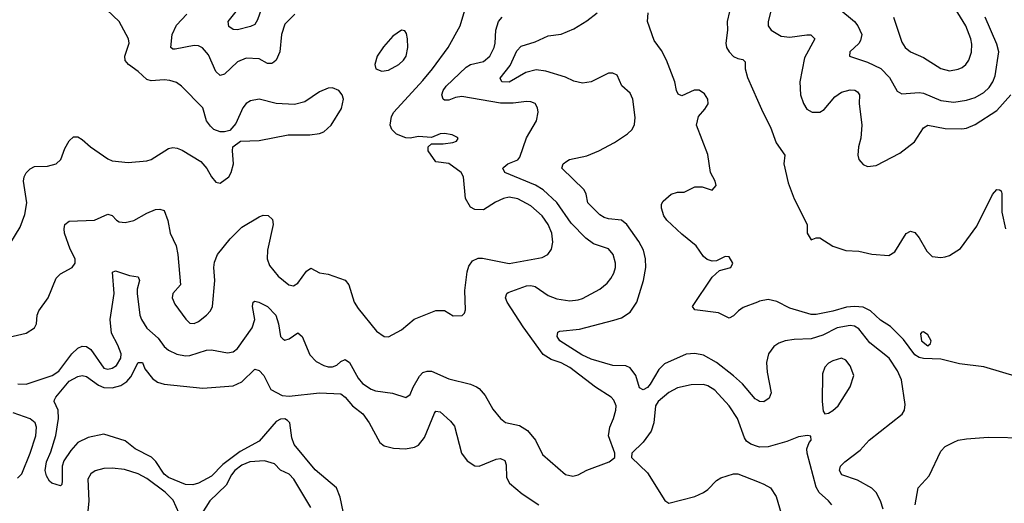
# Model space of a CAD drawing. Header units: inches. Extents: x 1682530 to 1839546, y 640742 to 791647.
# Tile 769 of 923: x 1766581 to 1771145, y 745258 to 747498. Entities that reach past the tile are written whole.
import ezdxf

# ---------------------------------------------------------------- set-up
doc = ezdxf.new("R2010")
doc.units = ezdxf.units.IN
doc.header["$MEASUREMENT"] = 0
doc.layers.add('B7764', color=7, linetype='Continuous')
doc.layers.add('B7774', color=7, linetype='Continuous')

msp = doc.modelspace()

# ---------------------------------------------------------------- linework, layer by layer
at = {"layer": 'B7764', "color": 5}
for points, elevation in [([(1769892.3, 747630), (1769859.6, 747490), (1769861.4, 747450), (1769853.9, 747390), (1769857.6, 747370), (1769869.1, 747349.1), (1769890, 747328.5), (1769910, 747318.3), (1769933.3, 747313.3), (1769943.7, 747303.7), (1769943.2, 747270), (1769953.5, 747230), (1770000, 747125.6)], 580), ([(1766510, 746022.4), (1766610, 746045.4), (1766649.7, 746070), (1766658.7, 746090), (1766661.8, 746130), (1766668.7, 746150), (1766712.6, 746210), (1766750, 746300.7), (1766770, 746320.4), (1766823.7, 746350), (1766838, 746370), (1766837.2, 746390), (1766815.3, 746435.3), (1766788.4, 746510), (1766786.2, 746530), (1766790.7, 746549.3), (1766810, 746565.2), (1766928, 746570), (1766990, 746597.1), (1767010, 746590.4), (1767028.9, 746568.9), (1767041.7, 746561.7), (1767070, 746558.7), (1767110, 746567.4), (1767170, 746602), (1767210, 746618.4), (1767230, 746620.5), (1767250, 746614), (1767267.7, 746567.7), (1767278.3, 746510), (1767306.3, 746450), (1767314.4, 746410), (1767326, 746270), (1767290.3, 746230), (1767286.7, 746210), (1767300, 746180), (1767350.2, 746110.2), (1767370, 746091.7), (1767390, 746090.2), (1767410, 746100.2), (1767446, 746130), (1767465.4, 746150), (1767474.7, 746170), (1767485.4, 746290), (1767480.9, 746350), (1767484.4, 746375.6), (1767497.7, 746410), (1767556.6, 746483.4), (1767610, 746536.9), (1767690, 746585.2), (1767710, 746592.2), (1767731.9, 746591.9), (1767753.1, 746573.1), (1767755.3, 746550), (1767729.2, 746430), (1767728, 746390), (1767739.2, 746359.2), (1767779.5, 746310), (1767828.4, 746270), (1767850, 746264.7), (1767870, 746277.3), (1767910, 746334), (1767930, 746346.4), (1767970, 746325.5), (1768010, 746319.5), (1768090, 746291.8), (1768105.7, 746270), (1768130.4, 746190), (1768150, 746160.5), (1768234.8, 746054.8), (1768270, 746030.3), (1768290, 746028.5), (1768350, 746061.7), (1768409.9, 746110.1), (1768510, 746151.7), (1768550, 746150.4), (1768590, 746126), (1768632.1, 746127.9), (1768642, 746138), (1768646.6, 746153.4), (1768643.5, 746243.5), (1768654.7, 746330), (1768663, 746357), (1768679.3, 746380.7), (1768706.4, 746393.6), (1768726.1, 746393.9), (1768850, 746368), (1769002.7, 746397.3), (1769029.1, 746410.9), (1769045.4, 746434.6), (1769052.7, 746467.3), (1769046.9, 746510), (1769031, 746550), (1769002.7, 746590), (1768950, 746636.6), (1768890, 746668.7), (1768850, 746675.7), (1768823.8, 746670), (1768786.6, 746653.4), (1768730, 746617.6), (1768690, 746618.5), (1768669.8, 746629.8), (1768647, 746670), (1768637.4, 746770), (1768627.8, 746790), (1768570, 746832.7), (1768510, 746840.4), (1768473.6, 746890), (1768474, 746910), (1768490, 746922.8), (1768542.9, 746922.9), (1768588.7, 746930), (1768604.7, 746935.3), (1768612.5, 746947.5), (1768610, 746953.2), (1768585.6, 746965.6), (1768550, 746970.8), (1768530, 746969.6), (1768490, 746951.8), (1768430, 746957.3), (1768390.2, 746949.8), (1768370, 746950.6), (1768327.9, 746967.9), (1768305.3, 746990), (1768297.6, 747010), (1768304.4, 747050), (1768315.5, 747070), (1768450, 747216.6), (1768493.4, 747270), (1768566.6, 747370), (1768622, 747470), (1768657.8, 747590)], 660), ([(1766517.4, 746430), (1766583.3, 746536.7), (1766604.8, 746595.2), (1766614.2, 746650), (1766597.8, 746750), (1766601.1, 746770), (1766611.1, 746788.9), (1766630, 746807.3), (1766650, 746817.5), (1766710, 746820.2), (1766750, 746830.2), (1766770.7, 746850), (1766790, 746901.6), (1766810, 746937), (1766830, 746954.9), (1766850, 746955.3), (1766870, 746943.1), (1766908.9, 746910), (1766990, 746852.9), (1767010, 746844.6), (1767083.8, 746836.2), (1767170, 746844.2), (1767190, 746850.3), (1767270, 746901.1), (1767290, 746905.7), (1767310, 746903.1), (1767333.5, 746893.5), (1767420.9, 746840.9), (1767448.9, 746808.9), (1767470, 746770.8), (1767490, 746746), (1767510, 746740.7), (1767549.4, 746770), (1767561.6, 746790), (1767571.2, 746830), (1767566.6, 746890), (1767569.2, 746910), (1767604.5, 746935.5), (1767690, 746938), (1767824.5, 746964.5), (1767925.2, 746965.2), (1767970, 746970.4), (1767990, 746979.5), (1768024.5, 747010), (1768073.1, 747086.9), (1768080.9, 747130), (1768075.1, 747150), (1768059.3, 747170), (1768030, 747182.9), (1768010, 747180.7), (1767970, 747164.5), (1767902.8, 747117.2), (1767854.4, 747105.6), (1767770, 747109.7), (1767690, 747129.6), (1767650, 747121.6), (1767630, 747109.4), (1767614.9, 747090), (1767582, 747018), (1767554.9, 746985.1), (1767530, 746978), (1767510, 746979.5), (1767481.2, 746990), (1767464.7, 747004.7), (1767447, 747030), (1767429.6, 747090), (1767330.7, 747190.7), (1767307.3, 747207.3), (1767277.3, 747217.3), (1767250, 747219.9), (1767190, 747214.9), (1767170, 747221.1), (1767130, 747258.4), (1767084.7, 747290), (1767070, 747309.7), (1767067.6, 747330), (1767088.3, 747390), (1767085.7, 747410), (1767041.3, 747490), (1766984.7, 747544.7)], 680), ([(1767702.3, 747550), (1767683.1, 747496.9), (1767670, 747475.6), (1767650, 747466.2), (1767590, 747452), (1767570, 747453.5), (1767550, 747466.9), (1767547.6, 747490), (1767584.5, 747535.5)], 640), ([(1770000, 745735.7), (1769990, 745741.6), (1769930.6, 745810.6), (1769890, 745848.1), (1769810, 745910.5), (1769750, 745944.1), (1769710, 745951.9), (1769670, 745948.5), (1769570, 745903.9), (1769542.6, 745877.4), (1769503.8, 745810), (1769490, 745794.4), (1769470, 745783.4), (1769453.4, 745793.4), (1769437.1, 745850), (1769410, 745886), (1769390, 745894.5), (1769330, 745895.5), (1769230, 745924.8), (1769185.7, 745945.7), (1769084.6, 746010), (1769072, 746030), (1769075.6, 746050), (1769085.1, 746054.9), (1769175.5, 746064.5), (1769334.3, 746105.7), (1769370, 746117.7), (1769410, 746143), (1769440.8, 746190), (1769472, 746290), (1769483.7, 746350), (1769481.6, 746390), (1769472.1, 746430), (1769451.3, 746470), (1769395.2, 746550), (1769370, 746569.8), (1769310, 746575.8), (1769290, 746581.4), (1769270, 746594), (1769214, 746650), (1769206.9, 746690), (1769196.4, 746710), (1769094, 746810), (1769099.7, 746830), (1769116.5, 746843.5), (1769129.9, 746850.1), (1769210, 746867.2), (1769264.5, 746890), (1769338.1, 746930), (1769398.3, 746970), (1769419.1, 746990), (1769430, 747012.2), (1769434.2, 747045.7), (1769423.4, 747130), (1769410, 747157.6), (1769371.4, 747191.4), (1769350, 747241), (1769330, 747251.3), (1769310, 747249.8), (1769228.9, 747211.1), (1769190, 747204.3), (1769150, 747213.6), (1769110, 747232.3), (1769019.8, 747259.8), (1768974, 747266), (1768927.1, 747252.9), (1768850, 747209.4), (1768816, 747210), (1768807.2, 747227.3), (1768854.4, 747285.6), (1768885.7, 747354.3), (1768904.4, 747375.6), (1768970, 747395.9), (1769030, 747424.2), (1769090, 747431.2), (1769150, 747455.4), (1769210, 747492.6), (1769258.2, 747530)], 620), ([(1770000, 746189.8), (1769934.7, 746165.3), (1769912.5, 746150), (1769890, 746126.5), (1769870, 746115.2), (1769820, 746140), (1769710, 746154), (1769699.7, 746170), (1769790, 746305.3), (1769824.4, 746335.6), (1769877.2, 746350), (1769886.6, 746370), (1769870, 746399.3), (1769850, 746400.7), (1769810, 746381.6), (1769790, 746379.7), (1769767.2, 746387.2), (1769750, 746401.3), (1769715.6, 746450), (1769650, 746504.3), (1769580.7, 746570), (1769567.1, 746590), (1769554.9, 746625.1), (1769555.9, 746644.1), (1769562.9, 746657.1), (1769600.9, 746690), (1769630, 746698.5), (1769660.1, 746699.9), (1769710, 746723.8), (1769743.4, 746723.4), (1769790, 746708), (1769809.3, 746730), (1769805.1, 746750), (1769783, 746790), (1769770, 746873.2), (1769717.8, 747010), (1769727.5, 747050), (1769756.7, 747083.3), (1769771.7, 747108.3), (1769770.3, 747130), (1769754.8, 747154.8), (1769730, 747172.3), (1769707.7, 747172.3), (1769650, 747145.5), (1769633.3, 747153.3), (1769625.3, 747170), (1769617.5, 747210), (1769579.5, 747310), (1769555.7, 747355.7), (1769522.2, 747402.2), (1769490.8, 747490), (1769493.4, 747530)], 580), ([(1766571.8, 745811.8), (1766610, 745810.1), (1766630, 745815.5), (1766731.3, 745850), (1766762.6, 745870), (1766822, 745950), (1766850, 745976.9), (1766870, 745985.8), (1766890, 745984.7), (1766910.8, 745970.8), (1766970, 745884.6), (1766990, 745879.5), (1767010, 745883.1), (1767030, 745895.5), (1767049.3, 745930), (1767050.7, 745950), (1767036.2, 745990), (1767006.2, 746046.2), (1766999.3, 746110), (1767019.2, 746230), (1767011.6, 746328.4), (1767025.2, 746334.8), (1767090, 746312.8), (1767130, 746307.7), (1767135.6, 746290), (1767125.9, 746250), (1767125.6, 746230), (1767138.2, 746130), (1767145.4, 746110), (1767170, 746069.5), (1767222.8, 746022.8), (1767250, 745984.5), (1767270, 745967.2), (1767308.7, 745948.7), (1767350, 745940.8), (1767370, 745943), (1767447, 745967), (1767470, 745969.4), (1767544.7, 745955.2), (1767570, 745959.6), (1767590, 745975.2), (1767657.8, 746070), (1767670.6, 746110), (1767660.3, 746170), (1767662.9, 746190), (1767670, 746194.6), (1767689.7, 746190.3), (1767730, 746169.3), (1767767.7, 746130), (1767780.5, 746090), (1767789.4, 746030), (1767800, 746020), (1767810, 746013.8), (1767830, 746019.1), (1767870, 746047), (1767890, 746030.5), (1767925.1, 745945.1), (1767955.1, 745915.1), (1767990, 745895.6), (1768010, 745889.3), (1768030, 745890.2), (1768050, 745898), (1768070, 745915.2), (1768090, 745924), (1768110, 745910.2), (1768150, 745837.8), (1768170, 745813), (1768210, 745786.5), (1768230, 745779.2), (1768308.4, 745768.4), (1768370, 745747.2), (1768390, 745761.6), (1768404.2, 745795.8), (1768433.5, 745846.5), (1768450, 745863.2), (1768470, 745870.3), (1768490, 745869.4), (1768570, 745834.3), (1768670.1, 745810.1), (1768697.7, 745797.7), (1768710.1, 745790.1), (1768737.8, 745757.8), (1768774.3, 745694.3), (1768810, 745650.4), (1768832.9, 745632.9), (1768897.5, 745617.5), (1768934.8, 745594.8), (1768972.2, 745550), (1769004.6, 745484.6), (1769110, 745391.4), (1769144.1, 745384.1), (1769170, 745389.2), (1769210, 745411.8), (1769313.2, 745450), (1769339.3, 745470), (1769339.5, 745490), (1769309.8, 745570), (1769315.8, 745610), (1769333.3, 745650), (1769344.4, 745690), (1769344.8, 745710), (1769334.9, 745734.9), (1769322, 745750), (1769250, 745795.3), (1769130, 745886.3), (1769090, 745907.8), (1769043.5, 745923.5), (1769007.1, 745947.1), (1768915.1, 746075.1), (1768840.3, 746190), (1768832, 746210), (1768838, 746230), (1768845.5, 746234.5), (1768930, 746265), (1768950, 746266.8), (1768970, 746262), (1769030, 746220.7), (1769070, 746205), (1769130, 746195.9), (1769170, 746199.7), (1769190, 746206.4), (1769269.9, 746250.1), (1769303.1, 746276.9), (1769321.3, 746298.7), (1769335.4, 746324.6), (1769341.8, 746350), (1769342.6, 746370), (1769332.3, 746410), (1769310, 746437.1), (1769240.6, 746460.6), (1769205.4, 746485.4), (1769136.2, 746556.2), (1769070.6, 746650.6), (1769006.9, 746710), (1768972, 746732), (1768829.7, 746790), (1768820.5, 746810), (1768824.6, 746815.4), (1768842.9, 746830), (1768890, 746849.4), (1768898.6, 746861.4), (1768929.5, 746950.5), (1768976.7, 747030), (1768984, 747070), (1768980.2, 747090), (1768970, 747109.7), (1768950, 747118), (1768930, 747118.7), (1768868.1, 747111.9), (1768810, 747112.1), (1768630, 747143.2), (1768601.5, 747138.5), (1768570, 747125.9), (1768550, 747125.5), (1768543.9, 747130), (1768537.5, 747150), (1768543.6, 747170), (1768556.8, 747190), (1768650, 747278.8), (1768670, 747290.1), (1768730, 747305), (1768759.4, 747330), (1768779.8, 747370), (1768784.8, 747390), (1768787.3, 747450), (1768800.3, 747490), (1768817.4, 747510)], 640), ([(1767856.7, 747523.3), (1767810, 747477.6), (1767793.8, 747430), (1767786.6, 747350), (1767770, 747311.2), (1767758.9, 747301.1), (1767750, 747295.1), (1767730, 747295.5), (1767690, 747316.2), (1767630, 747319.5), (1767590, 747302.9), (1767530, 747245.6), (1767510, 747240.4), (1767490, 747258), (1767455.5, 747335.5), (1767427.9, 747367.9), (1767410, 747376.5), (1767390, 747378.5), (1767302, 747362), (1767290, 747361.3), (1767282, 747370), (1767287.4, 747430), (1767307.7, 747472.3), (1767355.8, 747524.2)], 660), ([(1768079.6, 745219.6), (1768066.7, 745286.7), (1768049.1, 745329.1), (1767950, 745413), (1767852.7, 745530), (1767841.6, 745561.6), (1767832.7, 745630), (1767822.1, 745642.1), (1767810, 745649.2), (1767790, 745647.7), (1767770, 745637), (1767690, 745544.9), (1767601.9, 745498.1), (1767522.9, 745437.1), (1767470, 745383.1), (1767410, 745351.6), (1767382.8, 745342.8), (1767350, 745344.8), (1767270, 745377.6), (1767250, 745392.5), (1767211.5, 745451.5), (1767191.3, 745471.3), (1767116.5, 745510), (1767070, 745547.2), (1766970, 745577.7), (1766897.4, 745562.6), (1766850, 745538.9), (1766817.5, 745502.4), (1766785.6, 745454.4), (1766777.4, 745430), (1766777.4, 745362.6), (1766775.4, 745344.6), (1766770, 745339.5), (1766730, 745351.1), (1766719.6, 745359.6), (1766704.4, 745384.4), (1766699.2, 745410), (1766705, 745450), (1766724.4, 745495.6), (1766747.7, 745572.3), (1766761.1, 745650), (1766758.6, 745690), (1766741.2, 745730), (1766742.8, 745737.2), (1766748.3, 745750), (1766810, 745823.9), (1766850, 745846), (1766870, 745850.1), (1766890, 745845.4), (1766945.4, 745805.4), (1766970, 745794.8), (1767010, 745792.1), (1767050, 745803.8), (1767077.7, 745822.3), (1767096.5, 745843.5), (1767130, 745910.4), (1767150, 745910.5), (1767161.5, 745881.5), (1767196.5, 745836.5), (1767219.6, 745819.6), (1767250, 745809.3), (1767430, 745791.8), (1767570, 745801.7), (1767610, 745820.8), (1767670, 745879.2), (1767690, 745872.3), (1767712.2, 745850), (1767745.4, 745785.4), (1767796.6, 745756.6), (1767830, 745753.7), (1767970, 745769.6), (1768070, 745764.7), (1768089.7, 745749.7), (1768123.3, 745710), (1768171.8, 745671.8), (1768200.7, 745630), (1768250, 745539.6), (1768270, 745524.7), (1768312.9, 745512.9), (1768369.1, 745510.9), (1768410, 745518.2), (1768430, 745526.7), (1768457.7, 745562.3), (1768503.9, 745676.1), (1768510, 745684.9), (1768530, 745680.9), (1768578.3, 745638.3), (1768595.4, 745615.4), (1768628.7, 745490), (1768655.2, 745455.2), (1768690, 745431.3), (1768710, 745429.3), (1768790, 745462.3), (1768810, 745464.7), (1768830, 745456), (1768836, 745436), (1768837.8, 745377.8), (1768851, 745351), (1768910, 745300.9), (1768986.7, 745250)], 620), ([(1770000, 745521.1), (1769970, 745531.1), (1769950, 745546.3), (1769940.4, 745560.4), (1769908.1, 745650), (1769868.8, 745710), (1769802.5, 745782.5), (1769770, 745802.3), (1769750, 745807.8), (1769692.9, 745807.2), (1769630, 745792.2), (1769590, 745771.6), (1769540.6, 745730), (1769527.5, 745710), (1769519.8, 745630), (1769507.9, 745592.1), (1769470, 745540.4), (1769418.8, 745490), (1769417.3, 745470), (1769490, 745399.5), (1769570.6, 745270.6), (1769590, 745258.8), (1769710, 745288.7), (1769750, 745307.2), (1769770, 745321.7), (1769810, 745363.1), (1769830, 745376.5), (1769890, 745394.9), (1769910, 745393.7), (1770000, 745358.1)], 640), ([(1766570, 745373.6), (1766590, 745393.7), (1766629.2, 745490), (1766655.2, 745570), (1766659.3, 745610), (1766651.8, 745630), (1766628.5, 745648.5), (1766550, 745677.2)], 640), ([(1767930, 745238), (1767851, 745370), (1767830, 745393.3), (1767790, 745411.3), (1767761.3, 745441.3), (1767714.9, 745454.9), (1767647.8, 745450), (1767610, 745434.6), (1767577.7, 745410), (1767562.5, 745390), (1767538.5, 745341.5), (1767462.7, 745270), (1767395.1, 745164.9)], 640), ([(1767320.1, 745210), (1767291.8, 745271.8), (1767255, 745310), (1767170, 745373), (1767130, 745395), (1767066.2, 745413.8), (1767010, 745420.3), (1766970, 745419.3), (1766931.3, 745408.7), (1766910, 745393.6), (1766896.9, 745370), (1766901, 745270), (1766893.9, 745190)], 640)]:
    msp.add_lwpolyline(points, dxfattribs=dict(at, elevation=elevation))
at = {"layer": 'B7764', "color": 5, "elevation": 680}
msp.add_lwpolyline([(1768350, 747449.5), (1768310, 747421.6), (1768266.9, 747373.1), (1768237, 747330), (1768226.4, 747290), (1768230.8, 747270), (1768259.5, 747259.5), (1768290, 747264.4), (1768338, 747290), (1768359.7, 747310), (1768372.7, 747330), (1768380.4, 747370), (1768378.9, 747410), (1768374, 747434), (1768366.6, 747446.6)], close=True, dxfattribs=at)
at = {"layer": 'B7774', "color": 5}
for points, elevation in [([(1770065.3, 747550), (1770050.1, 747490.1), (1770050.7, 747470), (1770063.7, 747450), (1770110, 747422.7), (1770150, 747416.9), (1770228.6, 747428.6), (1770247.5, 747427.5), (1770266.7, 747410), (1770218.2, 747321.8), (1770196.6, 747210), (1770200.5, 747150), (1770213.4, 747110), (1770230, 747084.5), (1770254, 747070), (1770290, 747069.5), (1770310, 747081.5), (1770359.7, 747140.3), (1770390, 747162.3), (1770430, 747173.4), (1770452.5, 747172.5), (1770464.8, 747164.8), (1770472.8, 747150), (1770471.7, 747110), (1770483.5, 747010), (1770479.3, 746950), (1770469.1, 746909.1), (1770465.5, 746870), (1770470.2, 746850.2), (1770479, 746839), (1770490, 746827.4), (1770510, 746818.5), (1770550, 746822.6), (1770660.2, 746879.8), (1770728.3, 746931.7), (1770770, 746998), (1770790, 747009.3), (1770870, 746994.8), (1770947.7, 746992.3), (1770970, 746995.5), (1771010, 747012.4), (1771110, 747077.2), (1771174.6, 747150)], 620), ([(1770378, 747550), (1770450.6, 747490.6), (1770466.3, 747470), (1770483.5, 747430), (1770478.7, 747401.3), (1770470, 747388.2), (1770428.4, 747350), (1770427.7, 747330), (1770510, 747301.1), (1770572.5, 747272.5), (1770612.3, 747230), (1770647.8, 747167.8), (1770670, 747154.3), (1770750, 747161.3), (1770770, 747157.7), (1770850, 747123.6), (1770910, 747116.2), (1770970, 747125.9), (1771010, 747137.9), (1771050, 747160.5), (1771075.2, 747184.8), (1771091.7, 747210), (1771101.8, 747238.2), (1771119.2, 747350), (1771110, 747384.2), (1771056.2, 747510)], 640), ([(1770630.3, 747510), (1770670, 747394), (1770685.3, 747370), (1770710.5, 747350), (1770770, 747322.4), (1770850, 747272.4), (1770890, 747262), (1770930, 747268.3), (1770950, 747277.3), (1770966.6, 747290), (1770980.4, 747310), (1770992.1, 747347.9), (1770994.6, 747385.4), (1770989.8, 747410), (1770966.2, 747470), (1770916.4, 747550)], 660), ([(1770000, 747125.6), (1770024.8, 747070), (1770060.5, 747000.5), (1770087.1, 746927.1), (1770128, 746870), (1770122.9, 746830), (1770143, 746743), (1770170, 746669), (1770230.3, 746550), (1770231, 746510), (1770250, 746478), (1770272.5, 746487.5), (1770290, 746488.2), (1770349.4, 746449.4), (1770410, 746429.1), (1770470, 746426.5), (1770530, 746412.7), (1770610, 746406.5), (1770636.9, 746423.1), (1770690, 746507.7), (1770710, 746519.3), (1770730, 746512.7), (1770750, 746488.2), (1770785.9, 746425.9), (1770810, 746401), (1770850, 746395.8), (1770870, 746400.3), (1770890, 746406.3), (1770941.4, 746438.6), (1771017.9, 746542.1), (1771090, 746688.4), (1771110, 746712), (1771122, 746710), (1771130, 746706), (1771132.8, 746692.8), (1771133.1, 746606.9), (1771150.9, 746530)], 580), ([(1771210, 745842.8), (1771050, 745889.4), (1770936.6, 745903.4), (1770850, 745925.6), (1770770, 745928.7), (1770750, 745933.5), (1770730, 745945.8), (1770676.8, 746016.8), (1770617.2, 746077.2), (1770570, 746106.6), (1770525.1, 746150), (1770490, 746167.1), (1770450, 746169.6), (1770413.8, 746166.2), (1770350, 746147.6), (1770272.8, 746132.8), (1770250, 746132.6), (1770150, 746161.5), (1770090, 746192.6), (1770050, 746201.9), (1770010, 746193.6), (1770000, 746189.8)], 580), ([(1770582.9, 745230), (1770570, 745269.7), (1770550, 745307.1), (1770530, 745327.8), (1770464.4, 745364.4), (1770392.2, 745390), (1770381, 745410), (1770385.4, 745430), (1770405, 745450), (1770476.3, 745503.7), (1770517.6, 745550), (1770671.2, 745670), (1770682, 745690), (1770684.6, 745715.4), (1770667.7, 745830), (1770650, 745871.7), (1770610.5, 745930), (1770521, 746001), (1770470, 746065.7), (1770450, 746078.3), (1770430, 746081.8), (1770370, 746070.2), (1770303.2, 746036.8), (1770250, 746019.9), (1770170, 746017.3), (1770129.1, 746010.9), (1770100.1, 745999.9), (1770076.3, 745983.7), (1770051, 745950), (1770043.1, 745910), (1770046.1, 745866), (1770064.4, 745770), (1770055.2, 745744.8), (1770030, 745728.2), (1770010, 745729.8), (1770000, 745735.7)], 620), ([(1770345.4, 745250), (1770329.7, 745270), (1770287.2, 745307.2), (1770273.3, 745333.3), (1770230.8, 745490), (1770229.6, 745510.4), (1770240.1, 745539.9), (1770249, 745550), (1770248.4, 745568.4), (1770232.5, 745572.5), (1770190, 745566), (1770135.9, 745544.1), (1770050, 745519.8), (1770010, 745517.7), (1770000, 745521.1)], 640), ([(1770731.5, 745250), (1770745, 745330), (1770795.6, 745384.4), (1770850, 745499.1), (1770870, 745520.2), (1770910, 745541.6), (1770930, 745550.1), (1770970, 745557.1), (1771070, 745563.8), (1771250, 745561.5)], 580), ([(1770000, 745358.1), (1770030, 745346.3), (1770060.4, 745330), (1770087.6, 745290), (1770110.3, 745210)], 640)]:
    msp.add_lwpolyline(points, dxfattribs=dict(at, elevation=elevation))
for points, elevation in [([(1770770, 746051.5), (1770762, 746050), (1770756.9, 746043.1), (1770761.3, 746010), (1770790, 745987), (1770802, 745998), (1770806, 746010), (1770790, 746038.7)], 580), ([(1770390, 745929.5), (1770350, 745917.6), (1770330, 745906.6), (1770312.1, 745887.9), (1770301.7, 745858.3), (1770300.4, 745730), (1770304.9, 745684.9), (1770312, 745672), (1770330, 745676), (1770350, 745687.3), (1770374, 745710), (1770430, 745797.3), (1770447.8, 745850), (1770430, 745894), (1770410, 745920.9)], 640)]:
    msp.add_lwpolyline(points, close=True, dxfattribs=dict(at, elevation=elevation))

doc.saveas('drawing.dxf')
